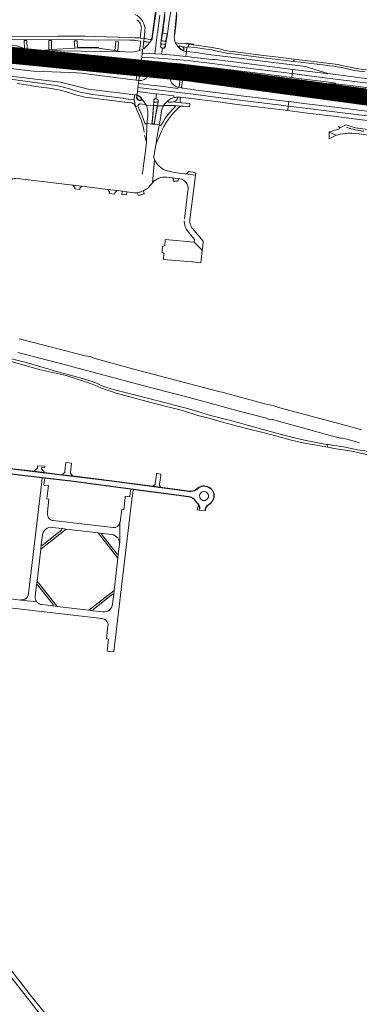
# Model space of a CAD drawing. Header units: metres. Extents: x 166325 to 190320, y 381923 to 404576.
# Tile 396 of 656: x 177549 to 177852, y 386126 to 387004. Entities that reach past the tile are written whole.
import ezdxf

# ---------------------------------------------------------------- set-up
doc = ezdxf.new("R2010")
doc.units = ezdxf.units.M
for name, color, linetype, lineweight in [('B-WE-VH-VERHARDING_ASFALT-GV', 8, 'Continuous', 18), ('B-WE-VH-VERHARDING_BETON-GV', 8, 'Continuous', 18), ('B-WE-VH-VERHARDING_BETONSTRAATSTEEN-GV', 8, 'Continuous', 18), ('B-WE-VH-VERHARDING_FUNDERING_ZAND-GV', 8, 'Continuous', 18), ('B-WE-VH-VERHARDING_HALFVERHARDING-GV', 8, 'Continuous', 18), ('B-WE-VH-VERHARDING_N-WEG', 8, 'Continuous', 18), ('B-WE-VH-VERHARDING_STRAATBAKSTEEN-GV', 8, 'Continuous', 18)]:
    doc.layers.add(name, color=color, linetype=linetype, lineweight=lineweight)

msp = doc.modelspace()

# ---------------------------------------------------------------- linework, layer by layer
at = {"layer": 'B-WE-VH-VERHARDING_ASFALT-GV'}
for points in [[(177661.299, 386996.087, 0.2515937), (177652.403, 387008.117)], [(177653.88, 387003.447, -0.2852367), (177657.898, 386994.991)], [(177509.337, 386971.996, 0.0098061), (177569.913, 386969.17)], [(177587.332, 386943.733, 0.0269248), (177581.92, 386944.825)], [(177834.011, 386907.981, -0.0533879), (177834.848, 386907.43)], [(177834.848, 386907.43, -0.3740277), (177834.72, 386906.288)], [(177841.46, 386907.425, 0.0481716), (177856.455, 386903.998)], [(177718.056, 386586.517, 0.3190861), (177708.033, 386585.259)], [(177721.724, 386582.732, 0.1453106), (177718.056, 386586.517)], [(177700.463, 386578.235, -0.0881956), (177704.173, 386576.858)], [(177706.913, 386584.346, -0.205097), (177700.726, 386582.955)], [(177717.923, 386578.833, -1.0004966), (177709.869, 386578.833)], [(177714.767, 386566.361, -0.2351951), (177717.466, 386570.808)], [(177719.358, 386571.993, 0.1312563), (177722.537, 386577.535)]]:
    msp.add_lwpolyline(points, format="xyb", dxfattribs=at)
at = {"layer": 'B-WE-VH-VERHARDING_ASFALT-GV', "flags": 128}
for points in [[(177670.776, 387009.131), (177669.459, 386998.889), (177667.638, 386986.644), (177667.594, 386986.346), (177665.447, 386983.286), (177665.063, 386982.807), (177663.946, 386981.416), (177661.704, 386979.011), (177660.318, 386977.865), (177659.284, 386977.134), (177659.081, 386976.444), (177658.742, 386973.704), (177659.535, 386973.642), (177665.015, 386973.334), (177665.278, 386973.359), (177669.882, 386973.102), (177671.082, 386982.501), (177671.127, 386982.834), (177671.449, 386985.233), (177671.52, 386985.756), (177671.741, 386987.404), (177672.202, 386990.924), (177672.282, 386991.536), (177674.384, 387007.577)], [(177674.384, 387007.577), (177672.282, 386991.536), (177672.202, 386990.924), (177671.741, 386987.404), (177671.52, 386985.756), (177671.449, 386985.233), (177671.127, 386982.834), (177671.082, 386982.501), (177669.882, 386973.102), (177670.561, 386973.033), (177676.012, 386972.661), (177676.328, 386975.292), (177676.753, 386978.256), (177675.955, 386978.407), (177675.705, 386978.543), (177675.509, 386978.704), (177675.234, 386979.041), (177675.114, 386979.263), (177675.121, 386979.718), (177675.323, 386981.545), (177675.364, 386981.935), (177675.704, 386985.151), (177676.54, 386991.68), (177677.896, 387003.088), (177679.138, 387012.178)], [(177684.207, 387011.05), (177682.482, 387000.212), (177681.135, 386990.977), (177680.03, 386984.532), (177679.557, 386981.476), (177679.518, 386981.143), (177679.384, 386979.976), (177679.23, 386979.503), (177679.167, 386979.313), (177679.092, 386979.145), (177678.964, 386978.903), (177678.802, 386978.668), (177678.588, 386978.419), (177678.435, 386978.294), (177678.14, 386978.161), (177677.935, 386978.105), (177677.58, 386978.099), (177676.753, 386978.256), (177676.328, 386975.292), (177676.012, 386972.661), (177676.643, 386972.693), (177686.679, 386971.885), (177694.65, 386971.122), (177695.068, 386971.101), (177697.58, 386970.842), (177697.879, 386973.208), (177698.099, 386975.092), (177697.644, 386975.166), (177696.948, 386975.318), (177696.072, 386975.585), (177695.306, 386975.887), (177694.284, 386976.311), (177693.263, 386976.991), (177692.191, 386977.928), (177691.16, 386978.932), (177690.89, 386979.196), (177690.151, 386980.106), (177689.282, 386981.402), (177688.478, 386982.977), (177687.95, 386984.488), (177687.525, 386986.236), (177687.376, 386988.616), (177687.442, 386990.243), (177690.019, 387015.098)], [(177657.898, 386994.991), (177656.97, 386987.09), (177660.488, 386986.868), (177660.508, 386987.023), (177660.397, 386987.432), (177660.997, 386993.012), (177661.127, 386994.222), (177661.294, 386995.9), (177661.299, 386996.087)], [(177535.63, 386985.921), (177584.019, 386986.06), (177605.825, 386985.481), (177619.819, 386985.206), (177630.111, 386985.659), (177647.715, 386985.236), (177651.807, 386985.138), (177652.004, 386985.114), (177652.364, 386985.07), (177657.403, 386984.46), (177656.432, 386976.084), (177659.284, 386977.134), (177660.318, 386977.865), (177659.941, 386977.894), (177659.724, 386977.957), (177659.625, 386978.029), (177659.538, 386978.202), (177659.987, 386982.938), (177660.488, 386986.868), (177656.97, 386987.09), (177655.367, 386987.221), (177652.294, 386987.471), (177647.123, 386987.781), (177617.321, 386988.659), (177607.685, 386988.859), (177583.41, 386988.913), (177490.443, 386988.374)], [(177518.977, 386955.817), (177585.902, 386947.717), (177610.849, 386941.649), (177615.11, 386940.999), (177638.067, 386938.19), (177646.702, 386937.134), (177651.866, 386936.579), (177652.819, 386936.535), (177653.515, 386936.447), (177654.038, 386936.329), (177654.069, 386936.694), (177654.42, 386939.518), (177654.866, 386943.097), (177655.301, 386946.593), (177655.604, 386949.03), (177655.818, 386949.392), (177653.346, 386949.734), (177648.307, 386950.247), (177604.429, 386955.723), (177600.172, 386956.166), (177594.27, 386956.587), (177562.159, 386957.75), (177556.083, 386958.376), (177418.193, 386975.313)], [(177569.913, 386969.17), (177637.069, 386967.592), (177637.055, 386967.455), (177650.275, 386967.037), (177655.306, 386966.686), (177657.984, 386966.488), (177657.913, 386967.005), (177658.304, 386970.17), (177658.742, 386973.704), (177659.081, 386976.444), (177659.284, 386977.134), (177656.432, 386976.084), (177653.457, 386975.265), (177651.272, 386974.915), (177647.254, 386974.67), (177643.406, 386974.826), (177640.581, 386975.145), (177640.569, 386974.983), (177567.702, 386976.193), (177558.073, 386976.492), (177557.263, 386976.648), (177557.128, 386976.69), (177518.269, 386978.825)], [(177581.92, 386944.825), (177567.49, 386946.884), (177534.74, 386951.249)], [(177547.164, 386946.538), (177555.25, 386945.388), (177563.85, 386944.113), (177575.826, 386942.347), (177584.291, 386941.09), (177585.406, 386940.812), (177587.03, 386940.452), (177591.006, 386939.266), (177600.24, 386936.302), (177604.183, 386935.248), (177607.437, 386934.565), (177610.475, 386934.125), (177624.528, 386932.393), (177645.622, 386929.798), (177649.387, 386929.278), (177650.42, 386928.824), (177651.192, 386928.423), (177651.667, 386927.98), (177652.608, 386926.178), (177651.412, 386931.994), (177646.359, 386932.564), (177646.387, 386932.712), (177646.216, 386932.732), (177642, 386933.222), (177641.984, 386933.427), (177641.334, 386933.507), (177614.217, 386936.853), (177608.373, 386937.891), (177603.364, 386938.931), (177598.252, 386940.33), (177593.759, 386941.823), (177587.332, 386943.733)], [(177655.136, 386926.86), (177652.608, 386926.178), (177654.494, 386921.742), (177657.72, 386914.247), (177658.977, 386910.477), (177659.8, 386907.063), (177660.543, 386903.144)], [(177660.829, 386900.192), (177661.55, 386897.248), (177662.511, 386894.594), (177662.954, 386910.854), (177662.813, 386910.756), (177662.543, 386910.751), (177661.729, 386910.815), (177661.411, 386910.944), (177661.089, 386911.344), (177660.736, 386912.069), (177659.979, 386914.585), (177658.803, 386917.802), (177657.888, 386919.869), (177656.296, 386923.202), (177655.465, 386925.181), (177655.142, 386926.339), (177655.136, 386926.86)], [(177866.977, 386916.944), (177839.82, 386920.29), (177806.461, 386924.408), (177788.974, 386926.555), (177788.533, 386922.985), (177788.475, 386922.519), (177806.308, 386920.324), (177829.457, 386917.492), (177852.282, 386914.671), (177874.597, 386911.904)], [(177834.72, 386906.288), (177833.814, 386905.995), (177831.814, 386905.445), (177830.241, 386904.932), (177828.722, 386904.368), (177828.168, 386904.167), (177825.645, 386903.686), (177825.64, 386903.26), (177831.762, 386900.714), (177832.086, 386900.579), (177833.551, 386900.995), (177835.407, 386901.522), (177842.54, 386902.275), (177845.858, 386902.255), (177852.244, 386901.702), (177864.367, 386900.075)], [(177943.325, 386890.023), (177940.658, 386890.845), (177937.473, 386891.651), (177927.627, 386894.463), (177919.53, 386896.553), (177912.743, 386898.414), (177906.257, 386899.805), (177898.324, 386901.037), (177896.55, 386901.257), (177886.672, 386902.484), (177876.42, 386903.757), (177873.599, 386904.108), (177857.709, 386906.013), (177848.976, 386907.068), (177845.064, 386908.336), (177840.843, 386909.659), (177835.767, 386907.444), (177833.8, 386908.222), (177834.011, 386907.981)], [(177841.399, 386907.255), (177841.46, 386907.425)], [(177700.726, 386582.955), (177631.591, 386592.063), (177516.266, 386605.967), (177516.288, 386606.166)], [(177515.651, 386601.25), (177515.684, 386601.548), (177549.134, 386597.798), (177595.1, 386592.267), (177648.482, 386585.212), (177700.463, 386578.235)], [(177708.033, 386585.259), (177706.913, 386584.346)], [(177717.466, 386570.808), (177719.358, 386571.993)], [(177710.095, 386567.369), (177709.81, 386567.361), (177709.671, 386566.219), (177714.958, 386565.466), (177715.062, 386566.33), (177714.767, 386566.361)], [(177572.69, 386116.846), (177562.735, 386129.099), (177558.655, 386134.12), (177551.793, 386142.943), (177534.952, 386164.595), (177524.219, 386177.796), (177506.706, 386199.72), (177458.64, 386260.253), (177456.865, 386255.701), (177486.071, 386218.9), (177503.748, 386197.392), (177521.393, 386175.6), (177532.484, 386161.72), (177539.204, 386153.041), (177559.56, 386126.751), (177580.668, 386099.489)]]:
    msp.add_lwpolyline(points, dxfattribs=at)
for points in [[(177680.03, 386984.532), (177679.817, 386984.342), (177679.718, 386984.261), (177679.604, 386984.213), (177676.11, 386984.615), (177675.997, 386984.68), (177675.903, 386984.767), (177675.704, 386985.151), (177675.364, 386981.935), (177675.519, 386982.005), (177675.64, 386982.059), (177675.781, 386982.083), (177679.134, 386981.66), (177679.325, 386981.525), (177679.518, 386981.143), (177679.557, 386981.476)], [(177697.952, 386982.623), (177697.823, 386981.941), (177700.243, 386981.638), (177704.319, 386981.17), (177704.344, 386981.611)], [(177619.793, 386978.233), (177605.57, 386978.496), (177598.635, 386978.197), (177577.701, 386976.841), (177575.486, 386976.697), (177567.702, 386976.193), (177640.569, 386974.983), (177636.935, 386975.552), (177634.39, 386975.95)], [(177751.817, 386964.485), (177723.888, 386967.991), (177720.919, 386968.114), (177697.901, 386970.774), (177697.58, 386970.842), (177695.068, 386971.101), (177694.65, 386971.122), (177686.679, 386971.885), (177676.643, 386972.693), (177676.012, 386972.661), (177670.561, 386973.033), (177669.882, 386973.102), (177665.278, 386973.359), (177665.015, 386973.334), (177659.535, 386973.642), (177658.742, 386973.704), (177658.304, 386970.17), (177664.668, 386969.852), (177677.34, 386969.083), (177689.279, 386968.088), (177701.7, 386966.798), (177723.415, 386964.134), (177747.918, 386961.051), (177763.163, 386959.135), (177787.55, 386956.046), (177792.538, 386955.414), (177793.015, 386959.272), (177783.912, 386960.423)], [(177717.726, 386972.633), (177716.197, 386972.788), (177709.06, 386973.978), (177698.401, 386975.044), (177698.099, 386975.092), (177697.879, 386973.208), (177697.58, 386970.842), (177697.901, 386970.774), (177720.919, 386968.114), (177723.888, 386967.991), (177751.817, 386964.485), (177783.912, 386960.423), (177793.015, 386959.272), (177820.402, 386955.807), (177822.846, 386955.51), (177823.556, 386955.282), (177824.267, 386955.135), (177824.318, 386955.519), (177820.473, 386956.711), (177813.666, 386958.859), (177804.543, 386961.684), (177785.338, 386964.166), (177764.095, 386966.719), (177742.895, 386969.418)], [(177657.037, 386959.016), (177657.984, 386966.488), (177655.306, 386966.686), (177653.346, 386949.734), (177655.818, 386949.392)], [(177693.163, 386959.758), (177693.202, 386960.259), (177693.613, 386964.052), (177685.197, 386964.85), (177678.736, 386965.375), (177678.44, 386965.359), (177663.121, 386966.294), (177657.913, 386967.005), (177657.984, 386966.488), (177658.843, 386966.305), (177659.762, 386965.924), (177660.966, 386965.079), (177661.894, 386964.072), (177662.659, 386962.721), (177663.046, 386961.615), (177663.187, 386960.889), (177663.194, 386959.802), (177663.064, 386957.742), (177662.696, 386953.92), (177662.469, 386952.246), (177662.321, 386951.782), (177662.137, 386951.435), (177661.905, 386951.11), (177661.495, 386950.761), (177660.754, 386950.324), (177659.709, 386949.905), (177659.022, 386949.669), (177658.111, 386949.457), (177657.598, 386949.387), (177657.279, 386949.352), (177657.11, 386949.343), (177656.813, 386949.342), (177656.081, 386949.365), (177655.818, 386949.392), (177655.604, 386949.03), (177655.301, 386946.593), (177666.305, 386945.287), (177675.346, 386944.172), (177690.63, 386942.304), (177690.913, 386943.253), (177689.254, 386943.763), (177686.872, 386945.275), (177685.254, 386947.04), (177684.404, 386948.714), (177684.091, 386949.899), (177683.963, 386951.334), (177684.062, 386952.813), (177684.338, 386954.224), (177684.854, 386955.37), (177685.362, 386956.297), (177685.99, 386957.104), (177687.116, 386958.03), (177687.986, 386958.589), (177689.104, 386958.988), (177690.024, 386959.313), (177691.15, 386959.572), (177691.978, 386959.717), (177692.562, 386959.804)], [(177658.304, 386970.17), (177657.913, 386967.005), (177663.121, 386966.294), (177678.44, 386965.359), (177678.736, 386965.375), (177685.197, 386964.85), (177693.613, 386964.052), (177696.973, 386963.726), (177719.896, 386960.973), (177723.348, 386960.586), (177764.133, 386955.422), (177792.104, 386951.9), (177792.538, 386955.414), (177787.55, 386956.046), (177763.163, 386959.135), (177747.918, 386961.051), (177723.415, 386964.134), (177701.7, 386966.798), (177689.279, 386968.088), (177677.34, 386969.083), (177664.668, 386969.852)], [(177693.613, 386964.052), (177693.202, 386960.259), (177693.163, 386959.758), (177693.612, 386959.723), (177696.119, 386959.434), (177706.702, 386958.214), (177713.498, 386957.431), (177736.896, 386954.477), (177760.489, 386951.527), (177783.113, 386948.596), (177794.415, 386947.277), (177798.644, 386946.848), (177802.119, 386946.64), (177805.786, 386946.468), (177810.962, 386946.275), (177814.603, 386946.267), (177819.587, 386946.313), (177823.182, 386946.44), (177826.928, 386946.48), (177831.076, 386946.347), (177831.088, 386946.914), (177827.881, 386947.421), (177795.831, 386951.43), (177792.104, 386951.9), (177764.133, 386955.422), (177723.348, 386960.586), (177719.896, 386960.973), (177696.973, 386963.726)], [(177696.119, 386959.434), (177693.612, 386959.723), (177691.733, 386943.456), (177693.86, 386943.139)], [(177792.538, 386955.414), (177792.104, 386951.9), (177795.831, 386951.43), (177827.881, 386947.421), (177831.088, 386946.914), (177831.076, 386946.347), (177839.325, 386945.384), (177844.277, 386944.805), (177860.642, 386942.819), (177875.282, 386941.027), (177875.84, 386940.955), (177885.606, 386939.681), (177891.33, 386938.934), (177891.382, 386939.33), (177891.844, 386942.876), (177875.169, 386945.038), (177857.996, 386947.191), (177833.696, 386950.265), (177812.014, 386952.949)], [(177870.257, 386949.63), (177858.018, 386951.185), (177849.455, 386952.282), (177840.377, 386953.464), (177831.265, 386954.65), (177828.695, 386954.974), (177824.318, 386955.519), (177824.267, 386955.135), (177823.556, 386955.282), (177822.846, 386955.51), (177820.402, 386955.807), (177793.015, 386959.272), (177792.538, 386955.414), (177812.014, 386952.949), (177833.696, 386950.265), (177857.996, 386947.191), (177875.169, 386945.038), (177891.844, 386942.876), (177892.317, 386946.508), (177892.352, 386946.78), (177885.377, 386947.684), (177875.057, 386949.021)], [(177749.519, 386935.446), (177733.745, 386937.353), (177716.905, 386939.449), (177706.864, 386940.726), (177705.117, 386940.993), (177704.381, 386941.175), (177698.687, 386941.887), (177695.281, 386942.413), (177694.602, 386942.552), (177694.321, 386942.612), (177694.176, 386942.678), (177694.061, 386942.766), (177693.86, 386943.139), (177691.733, 386943.456), (177691.471, 386943.351), (177691.255, 386943.299), (177690.913, 386943.253), (177690.63, 386942.304), (177675.346, 386944.172), (177666.305, 386945.287), (177655.301, 386946.593), (177654.866, 386943.097), (177682.013, 386939.743), (177706.688, 386936.722), (177730.852, 386933.708), (177758.048, 386930.399), (177782.29, 386927.376), (177788.974, 386926.555), (177789.415, 386930.13), (177789.465, 386930.532), (177785.945, 386930.961), (177767.103, 386933.274)], [(177671.24, 386937.479), (177670.996, 386937.496), (177654.42, 386939.518), (177654.069, 386936.694), (177654.038, 386936.329), (177654.571, 386936.153), (177655.558, 386935.734), (177656.737, 386934.985), (177657.706, 386934.088), (177658.52, 386932.998), (177659.422, 386931.651), (177661.157, 386929.207), (177662.253, 386927.518), (177662.387, 386927.256), (177668.761, 386926.886), (177669.029, 386930.493), (177669.149, 386931.955), (177669.244, 386932.171), (177669.382, 386932.394), (177669.568, 386932.629), (177669.962, 386932.829), (177670.445, 386932.977), (177671.151, 386932.872)], [(177654.866, 386943.097), (177654.42, 386939.518), (177670.996, 386937.496), (177671.24, 386937.479), (177671.482, 386937.462), (177671.873, 386937.414), (177686.838, 386935.574), (177687.304, 386934.104), (177688.371, 386934.306), (177688.95, 386934.376), (177689.903, 386934.417), (177691.193, 386934.417), (177692.959, 386934.323), (177705.006, 386932.841), (177724.401, 386930.46), (177743.408, 386928.034), (177766.081, 386925.276), (177786.214, 386922.797), (177788.475, 386922.519), (177788.533, 386922.985), (177788.974, 386926.555), (177782.29, 386927.376), (177758.048, 386930.399), (177730.852, 386933.708), (177706.688, 386936.722), (177682.013, 386939.743)], [(177658.52, 386932.998), (177658.319, 386932.677), (177657.916, 386931.88), (177657.688, 386931.551), (177657.451, 386931.39), (177657.279, 386931.357), (177656.62, 386931.417), (177655.797, 386931.543), (177655.559, 386931.627), (177655.125, 386931.89), (177653.997, 386932.983), (177653.746, 386933.55), (177653.703, 386933.859), (177653.692, 386934.309), (177653.788, 386935.113), (177654.032, 386936.048), (177654.158, 386936.145), (177654.571, 386936.153), (177654.038, 386936.329), (177653.515, 386936.447), (177652.819, 386936.535), (177651.866, 386936.579), (177651.412, 386931.994), (177652.608, 386926.178), (177655.136, 386926.86), (177655.386, 386927.522), (177655.886, 386928.08), (177656.267, 386928.302), (177656.606, 386928.446), (177657.157, 386928.511), (177658.97, 386928.272), (177661.289, 386927.965), (177661.767, 386927.729), (177662.387, 386927.256), (177662.253, 386927.518), (177661.157, 386929.207), (177659.422, 386931.651)], [(177672.897, 386930.191), (177672.706, 386930.09), (177672.609, 386930.06), (177669.736, 386930.048), (177669.593, 386930.054), (177669.456, 386930.083), (177669.32, 386930.145), (177669.252, 386930.21), (177669.111, 386930.354), (177669.029, 386930.493), (177668.761, 386926.886), (177668.909, 386927.068), (177669.042, 386927.148), (177669.146, 386927.165), (177671.841, 386927.068), (177671.986, 386926.975), (177672.079, 386926.856), (177672.175, 386926.74), (177672.255, 386926.575), (177672.305, 386926.86)], [(177687.304, 386934.104), (177686.838, 386935.574), (177671.873, 386937.414), (177671.482, 386937.462), (177671.24, 386937.479), (177671.151, 386932.872), (177671.312, 386932.849), (177672.178, 386932.72), (177672.79, 386932.151), (177672.896, 386932.007), (177672.977, 386931.793), (177673.008, 386931.627), (177673.005, 386931.246), (177672.897, 386930.191), (177672.305, 386926.86), (177677.58, 386926.792), (177677.721, 386927.048), (177678.586, 386928.21), (177679.742, 386929.51), (177680.591, 386930.408), (177681.489, 386931.117), (177682.721, 386932.099), (177684.107, 386932.83), (177685.728, 386933.561)], [(177701.286, 386928.738), (177693.99, 386929.38), (177693.798, 386929.404), (177685.965, 386930.178), (177684.974, 386930.117), (177683.593, 386930.112), (177682.205, 386930.121), (177682.007, 386930.177), (177681.825, 386930.279), (177681.696, 386930.444), (177681.563, 386930.772), (177681.489, 386931.117), (177680.591, 386930.408), (177679.742, 386929.51), (177678.586, 386928.21), (177677.721, 386927.048), (177677.58, 386926.792), (177677.266, 386926.223), (177677.752, 386926.743), (177678.014, 386926.892), (177678.33, 386927.019), (177678.883, 386927.104), (177686.724, 386927.163), (177687.135, 386927.087), (177688.134, 386926.983), (177692.421, 386926.542), (177695.286, 386926.376), (177697.082, 386926.174), (177700.829, 386925.709)], [(177692.959, 386934.323), (177691.193, 386934.417), (177689.903, 386934.417), (177690.157, 386934.216), (177690.296, 386934.036), (177690.336, 386933.792), (177690.206, 386933.298), (177689.901, 386932.666), (177689.384, 386931.89), (177688.689, 386931.167), (177688.123, 386930.785), (177687.544, 386930.499), (177686.854, 386930.307), (177685.965, 386930.178), (177693.798, 386929.404), (177693.627, 386929.479), (177693.311, 386929.732), (177692.976, 386930.135), (177692.721, 386930.859), (177692.615, 386931.671), (177692.619, 386932.159)], [(177854.478, 386922.482), (177825.802, 386926.09), (177805.227, 386928.606), (177789.465, 386930.532), (177789.415, 386930.13), (177788.974, 386926.555), (177806.461, 386924.408), (177839.82, 386920.29), (177866.977, 386916.944), (177875.992, 386915.84), (177896.298, 386913.353), (177934.408, 386908.688), (177934.854, 386912.283), (177934.896, 386912.626), (177934.394, 386912.647), (177930.467, 386913.083), (177922.101, 386914.043), (177914.324, 386915.046), (177912.876, 386915.222), (177900.635, 386916.737), (177875.881, 386919.806)], [(177668.761, 386926.886), (177662.387, 386927.256), (177662.83, 386926.142), (177663.238, 386924.857), (177663.437, 386923.963), (177663.545, 386922.87), (177663.677, 386921.897), (177663.745, 386920.846), (177663.733, 386919.892), (177663.59, 386917.521), (177663.288, 386913.008), (177663.058, 386911.123), (177662.954, 386910.854), (177667.983, 386910.409), (177667.747, 386910.493), (177667.508, 386910.699), (177667.422, 386910.99), (177667.792, 386915.825), (177668.38, 386923.215)], [(177676.066, 386922.228), (177676.466, 386924.1), (177677.022, 386925.626), (177677.266, 386926.223), (177677.58, 386926.792), (177672.305, 386926.86), (177672.255, 386926.575), (177671.408, 386921.789), (177670.356, 386915.817), (177669.548, 386911.005), (177669.32, 386910.575), (177669.132, 386910.446), (177668.854, 386910.334), (177673.905, 386909.76), (177674.295, 386912.146)], [(177687.294, 386921.09), (177688.41, 386922.333), (177692.322, 386926), (177692.787, 386926.166), (177693.287, 386926.274), (177693.751, 386926.341), (177694.427, 386926.372), (177695.286, 386926.376), (177692.421, 386926.542), (177688.134, 386926.983), (177687.135, 386927.087), (177687.628, 386926.771), (177687.942, 386926.5), (177688.037, 386926.206), (177687.975, 386925.842), (177685.373, 386923.118), (177681.534, 386918.68), (177679.186, 386915.592), (177677.353, 386912.572), (177675.977, 386910.21), (177675.64, 386909.646), (177675.208, 386909.376), (177674.681, 386909.284), (177674.377, 386909.314), (177674.108, 386909.356), (177673.905, 386909.76), (177673.295, 386905.78), (177671.891, 386898.236), (177671.056, 386893.278), (177672.48, 386895.892), (177673.198, 386897.534), (177674.397, 386900.639), (177675.774, 386903.556), (177678.011, 386908.152), (177680.143, 386911.825), (177682.221, 386914.898), (177684.771, 386918.276)]]:
    msp.add_lwpolyline(points, close=True, dxfattribs=at)
at = {"layer": 'B-WE-VH-VERHARDING_BETON-GV', "flags": 128}
for points in [[(177667.594, 386986.346), (177667.166, 386986.032), (177666.837, 386985.888), (177666.271, 386985.882), (177665.939, 386985.938), (177660.745, 386986.826), (177660.508, 386987.023), (177660.488, 386986.868), (177659.987, 386982.938), (177660.305, 386983.358), (177660.663, 386983.686), (177661.182, 386983.854), (177661.441, 386983.833), (177662.914, 386983.692), (177664.961, 386983.374), (177665.059, 386983.235), (177665.135, 386983.027), (177665.063, 386982.807), (177665.447, 386983.286)], [(177700.243, 386981.638), (177697.823, 386981.941), (177690.57, 386982.739), (177688.478, 386982.977), (177689.282, 386981.402), (177690.151, 386980.106), (177690.89, 386979.196), (177691.16, 386978.932), (177691.237, 386979.296), (177691.299, 386979.435), (177691.552, 386979.719), (177691.89, 386979.929), (177692.262, 386980.052), (177692.616, 386980.071), (177693.013, 386980.056), (177695.273, 386979.259), (177698.715, 386978.676), (177698.773, 386979.018), (177699.035, 386979.196), (177699.195, 386979.274), (177699.35, 386979.338), (177699.585, 386979.394), (177699.989, 386979.408)], [(177704.319, 386981.17), (177700.243, 386981.638), (177699.989, 386979.408), (177700.339, 386979.381), (177704.882, 386978.747), (177708.044, 386978.306), (177713.94, 386977.562), (177717.86, 386976.99), (177720.456, 386976.557), (177724.108, 386975.781), (177728.551, 386974.759), (177731.108, 386974.177), (177732.767, 386973.848), (177734.123, 386973.626), (177744.601, 386972.358), (177755.836, 386971.018), (177769.752, 386969.318), (177784.679, 386967.519), (177793.997, 386966.358), (177794.276, 386968.349), (177777.688, 386970.382), (177766.949, 386971.675), (177759.767, 386972.54), (177746.414, 386974.183), (177739.448, 386975.114), (177736.368, 386975.584), (177733.099, 386976.154), (177728.748, 386977.15), (177724.132, 386978.135), (177720.998, 386978.752), (177704.825, 386981.116)], [(177698.609, 386978.051), (177698.715, 386978.676), (177695.273, 386979.259), (177695.524, 386979.012), (177695.758, 386978.742), (177695.971, 386978.251), (177696.072, 386977.612), (177695.862, 386976.251), (177695.707, 386976.043), (177695.306, 386975.887), (177696.072, 386975.585), (177696.948, 386975.318), (177697.644, 386975.166), (177698.099, 386975.092), (177698.401, 386975.044), (177698.288, 386975.288), (177698.233, 386975.403), (177698.208, 386975.49), (177698.226, 386975.692), (177698.27, 386976.047)]]:
    msp.add_lwpolyline(points, close=True, dxfattribs=at)
msp.add_lwpolyline([(177858.905, 386958.847), (177851.698, 386959.688), (177848.106, 386960.318), (177844.295, 386961.139), (177839.584, 386962.159), (177834.45, 386963.258), (177833.117, 386963.48), (177830.968, 386963.82), (177816.309, 386965.648), (177799.14, 386967.753), (177794.276, 386968.349), (177793.997, 386966.358), (177800.275, 386965.576), (177812.136, 386964.15), (177819.747, 386963.221), (177825.886, 386962.494), (177829.794, 386961.972), (177832.693, 386961.566), (177834.626, 386961.23), (177836.946, 386960.769), (177841.353, 386959.784), (177841.801, 386959.684), (177846.543, 386958.651), (177852.327, 386957.7), (177857.743, 386956.957)], dxfattribs=at)
at = {"layer": 'B-WE-VH-VERHARDING_BETONSTRAATSTEEN-GV', "flags": 128}
for points in [[(177672.791, 387024.135), (177674.117, 387032.985), (177675.382, 387040.751), (177674.9, 387040.842), (177673.991, 387035.007), (177670.889, 387013.181), (177669.149, 386999.5), (177667.452, 386986.654), (177667.638, 386986.644), (177669.459, 386998.889), (177670.776, 387009.131)], [(177546.415, 386980.254), (177526.935, 386981.212), (177526.334, 386981.136), (177519.121, 386978.963), (177518.269, 386978.825), (177557.128, 386976.69), (177555.971, 386977.051), (177555.842, 386984.954), (177553.379, 386984.858), (177553.548, 386977.809)], [(177577.854, 386984.956), (177575.365, 386985.004), (177575.486, 386976.697), (177577.701, 386976.841)], [(177619.811, 386978.753), (177605.673, 386979.014), (177601.066, 386978.86), (177600.666, 386984.822), (177598.14, 386984.763), (177598.635, 386978.197), (177605.57, 386978.496), (177619.793, 386978.233)], [(177637.707, 386983.884), (177635.234, 386984.079), (177634.39, 386975.95), (177636.935, 386975.552)], [(177691.334, 386979.142), (177691.368, 386979.011), (177691.491, 386978.801), (177692.043, 386978.281), (177693.493, 386977.141), (177695.34, 386976.109), (177695.503, 386976.143), (177695.619, 386976.255), (177695.75, 386976.685), (177695.835, 386977.488), (177695.625, 386978.36), (177695.49, 386978.701), (177695.272, 386978.953), (177695.022, 386979.092), (177692.578, 386979.879), (177692.345, 386979.891), (177692.173, 386979.859), (177691.921, 386979.736), (177691.587, 386979.48)], [(177831.762, 386900.714), (177825.64, 386903.26), (177825.599, 386899.949), (177825.566, 386897.273), (177830.659, 386900.102)], [(177604.709, 386855.152), (177596.918, 386856.116), (177598.676, 386853.903), (177598.534, 386852.752), (177602.983, 386852.202), (177603.113, 386853.254)], [(177636.318, 386851.242), (177628.13, 386852.255), (177629.386, 386849.782), (177629.247, 386848.661), (177634.11, 386848.059), (177634.249, 386849.181)], [(177644.905, 386850.18), (177640.904, 386850.675), (177640.595, 386847.811), (177644.574, 386847.351)], [(177677.698, 386790.436), (177677.621, 386789.587), (177703.117, 386787.601), (177703.876, 386787.542), (177711.065, 386786.863), (177712.323, 386797.874), (177711.732, 386798.481), (177705.176, 386805.216), (177679.251, 386807.596), (177678.769, 386802.267), (177676.914, 386801.335), (177676.442, 386796.125), (177678.126, 386795.163)], [(177571.858, 386604.331), (177571.972, 386605.324), (177565.354, 386605.775), (177565.152, 386603.6), (177561.939, 386600.896), (177571.527, 386599.721), (177568.928, 386603.036), (177569.109, 386604.645)], [(177595.545, 386608.067), (177590.673, 386608.596), (177589.796, 386600.953), (177589.673, 386599.875), (177587.009, 386597.825), (177596.462, 386596.667), (177594.553, 386599.399), (177594.632, 386600.083)], [(177675.306, 386597.07), (177675.403, 386597.744), (177675.481, 386598.284), (177671.625, 386598.82), (177671.573, 386598.473), (177671.462, 386597.725), (177670.292, 386589.887), (177670.171, 386589.078), (177668.217, 386587.54), (177675.117, 386586.631), (177674.036, 386588.279), (177674.191, 386589.347)], [(177590.825, 386549.265), (177587.28, 386549.77), (177587.11, 386548.53), (177569.53, 386534.69), (177568.66, 386535.68), (177568.26, 386531.52)], [(177623.341, 386545.36), (177619.33, 386545.9), (177637.045, 386523.24), (177637.41, 386526.88), (177636.36, 386526.97), (177622.51, 386544.66)], [(177564.895, 386502.88), (177564.41, 386499.65), (177565.29, 386499.6), (177579.29, 386481.99), (177579.18, 386480.75), (177582.8, 386480.41)], [(177633.35, 386491.21), (177633.63, 386494.67), (177611.14, 386477.045), (177614.72, 386476.54), (177614.86, 386477.75), (177632.16, 386491.33)]]:
    msp.add_lwpolyline(points, close=True, dxfattribs=at)
for points in [[(177679.138, 387012.178), (177677.896, 387003.088), (177676.54, 386991.68), (177677.035, 386991.625), (177677.75, 386997.732), (177678.926, 387007.293)], [(177690.019, 387015.098), (177687.442, 386990.243), (177687.937, 386990.511), (177688.713, 386998.462), (177689.679, 387007.761)], [(177667.853, 386858.119), (177669.713, 386878.885), (177669.233, 386880.69), (177669.155, 386882.261), (177671.056, 386893.278), (177671.891, 386898.236), (177673.295, 386905.78), (177673.905, 386909.76), (177668.854, 386910.334), (177668.516, 386910.337), (177667.983, 386910.409), (177662.954, 386910.854), (177662.511, 386894.594), (177661.828, 386888.64), (177660.457, 386878.088), (177659.216, 386868.539)], [(177669.713, 386878.885), (177667.853, 386858.119)], [(177701.298, 386825.172), (177706.33, 386864.88), (177696.806, 386866.095), (177687.21, 386867.32), (177680.161, 386869.04)], [(177705.625, 386867.289), (177699.942, 386868.042)], [(177549.492, 386861.659), (177594.448, 386856.405), (177596.918, 386856.116), (177604.709, 386855.152), (177628.13, 386852.255), (177636.318, 386851.242), (177639.011, 386850.909), (177640.904, 386850.675), (177644.905, 386850.18)], [(177680.695, 386863.07), (177685.507, 386862.469)], [(177692.124, 386861.644), (177685.507, 386862.469)], [(177685.507, 386862.469), (177692.124, 386861.644), (177692.379, 386861.612)], [(177686.576, 386861.009), (177686.473, 386859.856), (177686.452, 386859.618), (177690.618, 386859.444), (177690.745, 386860.34)], [(177696.806, 386866.095), (177706.33, 386864.88), (177706.573, 386866.801), (177705.58, 386866.997), (177705.625, 386867.289)], [(177654.198, 386849.207), (177655.442, 386846.906), (177660.34, 386848.405), (177660.005, 386851.061)], [(177699.704, 386852.151), (177699.562, 386851.041), (177696.367, 386826.004)], [(177699.911, 386814.011), (177705.34, 386807.56), (177705.176, 386805.216), (177711.732, 386798.481), (177712.323, 386797.874), (177712.44, 386798.897), (177713.147, 386805.094), (177713.252, 386806.011), (177703.601, 386817.408)], [(177561.939, 386600.896), (177540.613, 386603.47), (177539.405, 386603.624), (177531.94, 386604.481), (177530.342, 386604.682), (177529.087, 386604.824), (177516.3, 386606.272), (177516.288, 386606.166), (177516.266, 386605.967), (177631.591, 386592.063), (177700.726, 386582.955)], [(177515.651, 386601.25), (177527.254, 386599.949), (177527.85, 386599.883), (177537.331, 386598.82), (177541.954, 386598.301), (177549.101, 386597.5), (177569.563, 386595.082), (177571.704, 386594.829), (177595.061, 386591.97), (177648.443, 386584.915), (177650.595, 386584.626), (177700.41, 386577.94)], [(177700.78, 386583.25), (177675.117, 386586.631), (177668.217, 386587.54), (177631.63, 386592.36), (177596.462, 386596.667), (177587.009, 386597.825), (177571.527, 386599.721), (177561.939, 386600.896)], [(177574.25, 386563.48), (177574.4, 386564.74), (177574.08, 386564.77), (177575.35, 386575.94), (177573.63, 386576.17), (177574.759, 386585.812), (177575.02, 386588.04), (177570.97, 386588.48), (177571.294, 386591.278), (177571.704, 386594.829), (177569.563, 386595.082), (177569.125, 386591.37), (177568.561, 386586.594), (177557.37, 386491.828)], [(177649.527, 386575.692), (177650.208, 386581.39), (177650.595, 386584.626), (177648.443, 386584.915), (177648.009, 386581.37), (177647.62, 386578.2), (177643.63, 386578.75), (177643.488, 386577.554), (177642.18, 386566.55), (177640.49, 386566.72), (177639.04, 386555.39), (177638.895, 386555.425), (177638.75, 386555.46), (177638.693, 386537.803), (177638.45, 386535.736), (177637.41, 386526.88), (177637.045, 386523.24), (177633.63, 386494.67), (177633.35, 386491.21), (177632.293, 386482.306)], [(177707.83, 386585.48), (177706.738, 386584.589)], [(177628.191, 386463.073), (177626.83, 386451.53), (177628.64, 386451.29), (177627.37, 386440.53), (177633.28, 386439.78), (177633.324, 386440.147), (177649.527, 386575.692)], [(177706.08, 386574.371), (177706.668, 386573.562), (177707.31, 386572.68)], [(177707.553, 386572.856), (177706.349, 386574.505)], [(177717.626, 386570.554), (177719.571, 386571.782)], [(177707.849, 386566.479), (177709.671, 386566.219), (177709.81, 386567.361)], [(177709.81, 386567.361), (177710.095, 386567.369)], [(177714.767, 386566.361), (177715.062, 386566.33), (177715.087, 386566.538)], [(177632.376, 386550.579), (177579.419, 386556.82)], [(177638.45, 386535.736), (177638.693, 386537.803), (177638.75, 386555.46)], [(177564.41, 386499.65), (177564.895, 386502.88), (177568.26, 386531.52), (177568.66, 386535.68), (177569.65, 386543.95)], [(177578.437, 386550.847), (177587.28, 386549.77), (177590.825, 386549.265), (177619.33, 386545.9), (177623.341, 386545.36), (177631.626, 386544.383)], [(177563.243, 386489.411), (177564.41, 386499.65)], [(177564.666, 386484.435), (177550.52, 386486), (177539.22, 386487.35), (177538.95, 386485.63), (177529.344, 386486.653), (177528.915, 386482.535), (177528.687, 386480.586), (177537.956, 386479.503), (177622.795, 386469.585)], [(177550.58, 386486.31), (177550.52, 386486), (177564.666, 386484.435)], [(177623.597, 386475.468), (177614.72, 386476.54), (177611.14, 386477.045), (177582.8, 386480.41), (177579.18, 386480.75), (177569.188, 386481.918)]]:
    msp.add_lwpolyline(points, dxfattribs=at)
at = {"layer": 'B-WE-VH-VERHARDING_BETONSTRAATSTEEN-GV'}
for points in [[(177680.161, 386869.04, -0.2084878), (177669.713, 386878.885)], [(177659.216, 386868.539, -0.0470144), (177658.609, 386865.878)], [(177699.942, 386868.042, -0.3165727), (177696.806, 386866.095)], [(177540.216, 386859.569, -0.2708792), (177549.492, 386861.659)], [(177667.853, 386858.119, -0.2483399), (177680.695, 386863.07)], [(177685.507, 386862.469, -0.3545683), (177686.576, 386861.009)], [(177690.745, 386860.34, -0.346989), (177692.124, 386861.644)], [(177692.379, 386861.612, -0.4139568), (177699.704, 386852.151)], [(177644.905, 386850.18, 0.062904), (177654.198, 386849.207)], [(177654.198, 386849.207, 0.0173435), (177657.62, 386850.059)], [(177660.005, 386851.061, -0.0027436), (177657.62, 386850.059)], [(177660.005, 386851.061, 0.0577791), (177662.84, 386852.842)], [(177662.84, 386852.842, 0.0684158), (177667.853, 386858.119)], [(177696.247, 386824.156, 0.0567174), (177696.624, 386820.65)], [(177701.979, 386820.074, -0.1295978), (177701.298, 386825.172)], [(177696.624, 386820.65, 0.1203657), (177699.911, 386814.011)], [(177703.601, 386817.408, -0.0779283), (177701.979, 386820.074)], [(177718.198, 386586.781, 0.3193543), (177707.83, 386585.48)], [(177721.99, 386582.871, 0.1446396), (177718.198, 386586.781)], [(177700.41, 386577.94, -0.0882678), (177704.019, 386576.601)], [(177706.738, 386584.589, -0.2049199), (177700.78, 386583.25)], [(177717.923, 386578.833, 0.9997517), (177709.869, 386578.833)], [(177721.724, 386582.732, -0.1871878), (177722.537, 386577.535)], [(177722.83, 386577.471, 0.1870058), (177721.99, 386582.871)], [(177704.019, 386576.601, -0.1423813), (177706.08, 386574.371)], [(177706.349, 386574.505, 0.142431), (177704.173, 386576.858)], [(177707.31, 386572.68, -0.1440489), (177709.38, 386570.168)], [(177710.095, 386567.369, 0.268644), (177707.553, 386572.856)], [(177709.38, 386570.168, 0.1579457), (177707.849, 386566.479)], [(177709.38, 386570.168, -0.1246554), (177709.81, 386567.361)], [(177715.087, 386566.538, -0.2253306), (177717.626, 386570.554)], [(177719.571, 386571.782, 0.1313874), (177722.83, 386577.471)], [(177579.419, 386556.82, -0.4290232), (177574.25, 386563.48)], [(177638.75, 386555.46, -0.4116673), (177632.376, 386550.579)], [(177569.65, 386543.95, -0.4146768), (177578.437, 386550.847)], [(177631.626, 386544.383, -0.4119324), (177638.45, 386535.736)], [(177557.37, 386491.828, -0.2655584), (177554.055, 386486.881)], [(177554.055, 386486.881, -0.1499), (177550.58, 386486.31)], [(177564.666, 386484.435, -0.1987101), (177563.243, 386489.411)], [(177569.188, 386481.918, -0.1987688), (177564.666, 386484.435)], [(177632.293, 386482.306, -0.4147297), (177623.597, 386475.468)], [(177622.795, 386469.585, -0.4348394), (177628.191, 386463.073)]]:
    msp.add_lwpolyline(points, format="xyb", dxfattribs=at)
at = {"layer": 'B-WE-VH-VERHARDING_FUNDERING_ZAND-GV', "flags": 128}
msp.add_lwpolyline([(177534.694, 386700.944), (177566.732, 386691.756), (177590.925, 386686.145), (177612.604, 386679.121), (177618.524, 386676.629), (177622.364, 386675.082), (177624.991, 386674.024), (177628.455, 386672.844), (177631.334, 386671.864), (177635.623, 386670.404), (177663.058, 386663.045), (177680.474, 386658.609), (177691.216, 386655.886), (177695.44, 386654.815), (177708.431, 386650.669), (177719.218, 386647.813), (177730.325, 386644.739), (177739.189, 386642.328), (177750.709, 386639.321), (177767.47, 386635.089), (177778.722, 386632.101), (177791.516, 386628.734), (177803.916, 386625.787), (177824.392, 386622.225), (177823.488, 386624.799), (177815.372, 386626.203), (177803.636, 386628.673), (177795.82, 386630.46), (177783.791, 386633.358), (177757.959, 386640.554), (177738.599, 386645.873), (177719.624, 386650.695), (177702.484, 386655.917), (177680.627, 386661.512), (177654.356, 386668.334), (177633.906, 386673.629), (177626.16, 386675.875), (177622.098, 386677.475), (177617.816, 386679.304), (177613.928, 386680.953), (177603.312, 386684.195), (177585.622, 386689.087), (177555.107, 386697.811), (177537.307, 386702.242)], dxfattribs=at)
msp.add_lwpolyline([(177823.488, 386624.799), (177824.392, 386622.225), (177829.944, 386621.252), (177833.847, 386620.667), (177845.787, 386618.878), (177883.331, 386610.256), (177892.016, 386608.019), (177915.559, 386601.958), (177918.409, 386601.157), (177918.599, 386601.047), (177934.3, 386595.846), (177935.553, 386595.593), (177935.039, 386598.828), (177919.358, 386604.049), (177898.735, 386609.26), (177884.372, 386612.885), (177876.675, 386614.765), (177870.309, 386616.233), (177856.966, 386618.954), (177851.045, 386620.031), (177846.572, 386620.845), (177838.244, 386622.515), (177824.665, 386624.595)], close=True, dxfattribs=at)
at = {"layer": 'B-WE-VH-VERHARDING_HALFVERHARDING-GV', "flags": 128}
for points in [[(177854.262, 386637.772), (177840.64, 386641.76), (177781.513, 386657.46), (177776.175, 386659.169), (177773.418, 386659.685), (177768.146, 386660.86), (177732.188, 386670.697), (177729.918, 386671.499), (177728.417, 386671.685), (177717.951, 386674.325), (177651.148, 386691.833), (177615.594, 386701.75), (177613.071, 386703.048), (177611.768, 386703.342), (177607.9, 386703.855), (177559.382, 386716.193), (177548.998, 386718.891)], [(177547.632, 386706.867), (177583.331, 386697.615), (177669.49, 386674.724), (177694.915, 386668.06), (177719.324, 386661.457), (177744.144, 386654.848), (177769.57, 386648.185), (177772.511, 386646.794), (177774.307, 386646.943), (177774.912, 386646.888), (177828.634, 386632.291), (177835.762, 386630.279), (177836.608, 386630.305), (177841.21, 386629.42), (177851.884, 386626.599), (177852.603, 386626.234)]]:
    msp.add_lwpolyline(points, dxfattribs=at)
at = {"layer": 'B-WE-VH-VERHARDING_N-WEG', "const_width": 15, "flags": 128}
msp.add_lwpolyline([(179238.148, 386745.003), (178727.352, 386805.229), (178365.634, 386858.639), (178265.463, 386879.516), (177699.795, 386956.106), (177281.212, 386997.775), (176913.081, 387040.629), (176714.708, 387067.116), (176513.975, 387082.824), (176334.72, 387090.826), (176179.133, 387111.7), (176033.068, 387139.937), (175822.658, 387196.025), (175616.602, 387250.993), (175292.926, 387336.714), (174996.039, 387419.18), (174648.529, 387520.516), (174558.936, 387544.99), (174399.462, 387551.147), (174143.482, 387607.325), (173777.64, 387656.898), (173629.28, 387668.078), (173499.621, 387714.244), (173213.034, 387739.83)], dxfattribs=at)
at = {"layer": 'B-WE-VH-VERHARDING_STRAATBAKSTEEN-GV', "flags": 128}
for points in [[(177680.897, 386991.01), (177677.153, 386991.481), (177676.88, 386991.384), (177676.779, 386991.246), (177676.722, 386991.037), (177676.012, 386985.715), (177675.939, 386985.115), (177675.992, 386984.992), (177676.084, 386984.905), (177676.446, 386984.777), (177679.467, 386984.486), (177679.572, 386984.552), (177679.668, 386984.627), (177679.726, 386984.686), (177679.833, 386984.828)], [(177675.58, 386981.757), (177675.506, 386981.277), (177675.31, 386979.918), (177675.319, 386979.53), (177675.356, 386979.369), (177675.423, 386979.201), (177675.528, 386979.033), (177675.798, 386978.77), (177676.194, 386978.48), (177677.843, 386978.249), (177678.073, 386978.316), (177678.441, 386978.545), (177678.749, 386978.794), (177678.929, 386979.066), (177679.326, 386981.15), (177679.278, 386981.273), (177679.214, 386981.383), (177679.062, 386981.51), (177675.823, 386981.985), (177675.682, 386981.889)], [(177654.181, 386935.644), (177654.1, 386935.182), (177654.016, 386934.472), (177654.049, 386933.87), (177654.212, 386933.401), (177654.605, 386932.88), (177655.668, 386931.922), (177655.881, 386931.814), (177656.241, 386931.723), (177656.951, 386931.634), (177657.286, 386931.633), (177657.576, 386931.887), (177657.895, 386932.545), (177657.989, 386932.687), (177658.043, 386933.115), (177657.526, 386933.946), (177656.723, 386934.804), (177655.641, 386935.47), (177654.745, 386935.917), (177654.472, 386935.943), (177654.259, 386935.87)], [(177668.928, 386926.69), (177668.353, 386920.047), (177667.625, 386911.496), (177667.604, 386910.939), (177667.784, 386910.691), (177668.034, 386910.571), (177668.4, 386910.468), (177668.771, 386910.451), (177669.049, 386910.553), (177669.215, 386910.716), (177669.369, 386911.03), (177670.522, 386917.883), (177672.041, 386926.398), (177671.972, 386926.613), (177671.821, 386926.814), (177671.722, 386926.85), (177669.199, 386926.975), (177669.144, 386926.963), (177669.036, 386926.888)]]:
    msp.add_lwpolyline(points, close=True, dxfattribs=at)

doc.saveas('drawing.dxf')
